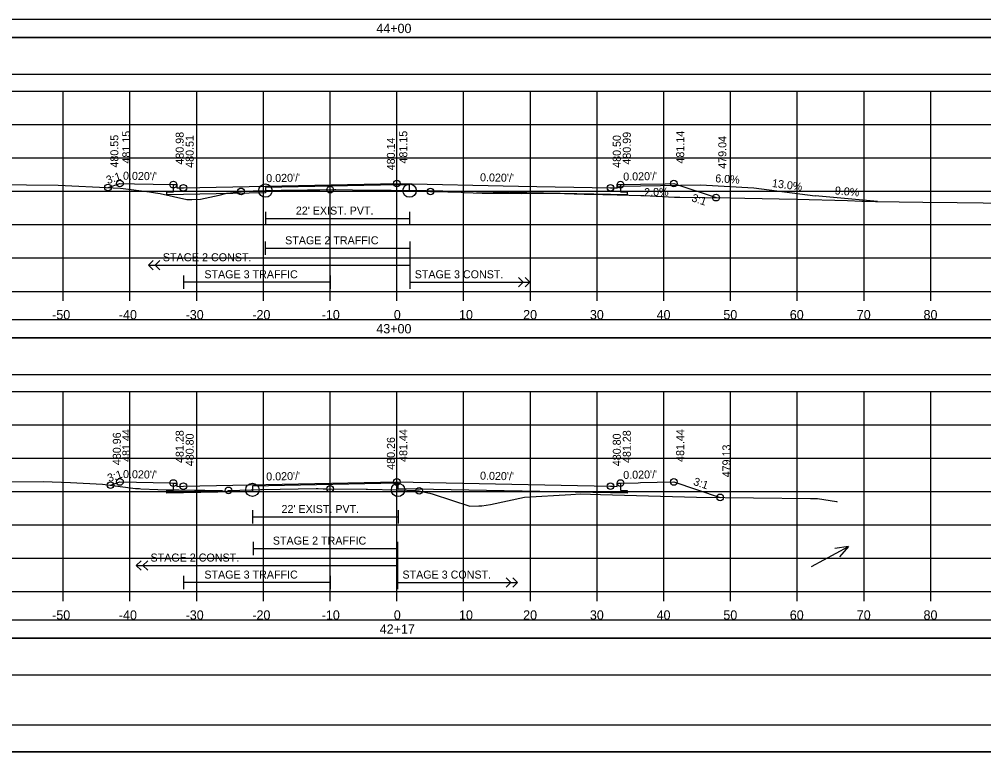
# Model space of a CAD drawing. Extents: x 1371057 to 1372761, y 380005 to 390517.
# Drawn here: x 1371504.3 to 1371648.8, y 381925.1 to 382034.9 of the extents above; entities that cross this region are included whole.
import ezdxf

# ---------------------------------------------------------------- set-up
doc = ezdxf.new("R2010")
doc.units = 0
for name, color, linetype in [('R_Alt Surface', 7, 'Continuous'), ('R_Axis', 7, 'Continuous'), ('R_Axis Annot', 7, 'Continuous'), ('R_Border', 7, 'Continuous'), ('R_Detour', 7, 'Continuous'), ('R_Dimension', 7, 'Continuous'), ('R_Drive', 7, 'Continuous'), ('R_Exist Surface', 7, 'Continuous'), ('R_Fin Surface', 7, 'Continuous'), ('R_Grid', 7, 'Continuous'), ('R_No Plot', 7, 'Continuous'), ('R_Striping', 7, 'Continuous'), ('R_Water', 7, 'Continuous'), ('R_Water Annot', 7, 'Continuous'), ('R_Xsect Elev', 7, 'Continuous'), ('R_Xsect Slope', 7, 'Continuous')]:
    doc.layers.add(name, color=color, linetype=linetype)

msp = doc.modelspace()

# ---------------------------------------------------------------- linework, layer by layer
at = {"layer": 'R_Alt Surface'}
for points in [[(1371594.37, 382010.09), (1371594.37, 382009.01), (1371595.37, 382008.99), (1371595.37, 382008.56), (1371592.87, 382008.61), (1371562.77, 382009.21), (1371562.77, 382010.04), (1371560.87, 382010.08), (1371541.17, 382009.68), (1371541.17, 382008.85), (1371528.87, 382008.61), (1371526.37, 382008.56), (1371526.37, 382008.99), (1371527.37, 382009.01), (1371527.37, 382010.09)], [(1371594.37, 382010.09), (1371594.37, 382009.01), (1371595.37, 382008.99), (1371595.37, 382008.56), (1371592.87, 382008.61), (1371562.77, 382009.21), (1371562.77, 382010.04), (1371560.87, 382010.08), (1371541.17, 382009.68), (1371541.17, 382008.85), (1371528.87, 382008.61), (1371526.37, 382008.56), (1371526.37, 382008.99), (1371527.37, 382009.01), (1371527.37, 382010.09)], [(1371541.17, 382006), (1371541.17, 382004)], [(1371562.77, 382006), (1371562.77, 382004)], [(1371541.17, 382005), (1371562.77, 382005)], [(1371594.37, 381965.38), (1371594.37, 381964.3), (1371595.37, 381964.28), (1371595.37, 381963.85), (1371592.87, 381963.9), (1371561.04, 381964.53), (1371561.04, 381965.36), (1371560.87, 381965.37), (1371539.21, 381964.93), (1371539.21, 381964.1), (1371528.87, 381963.9), (1371526.37, 381963.85), (1371526.37, 381964.28), (1371527.37, 381964.3), (1371527.37, 381965.38)], [(1371594.37, 381965.38), (1371594.37, 381964.3), (1371595.37, 381964.28), (1371595.37, 381963.85), (1371592.87, 381963.9), (1371561.04, 381964.53), (1371561.04, 381965.36), (1371560.87, 381965.37), (1371539.21, 381964.93), (1371539.21, 381964.1), (1371528.87, 381963.9), (1371526.37, 381963.85), (1371526.37, 381964.28), (1371527.37, 381964.3), (1371527.37, 381965.38)], [(1371539.21, 381961.29), (1371539.21, 381959.29)], [(1371561.04, 381961.29), (1371561.04, 381959.29)], [(1371539.21, 381960.29), (1371561.04, 381960.29)]]:
    msp.add_lwpolyline(points, dxfattribs=at)
at = {"layer": 'R_Axis'}
for p, q in [((1371410.87, 381994.1), (1371710.87, 381994.1)), ((1371510.87, 381992.7), (1371510.87, 381994.1)), ((1371520.87, 381992.7), (1371520.87, 381994.1)), ((1371530.87, 381992.7), (1371530.87, 381994.1)), ((1371540.87, 381992.7), (1371540.87, 381994.1)), ((1371550.87, 381992.7), (1371550.87, 381994.1)), ((1371560.87, 381992.7), (1371560.87, 381994.1)), ((1371570.87, 381992.7), (1371570.87, 381994.1)), ((1371580.87, 381992.7), (1371580.87, 381994.1)), ((1371590.87, 381992.7), (1371590.87, 381994.1)), ((1371600.87, 381992.7), (1371600.87, 381994.1)), ((1371610.87, 381992.7), (1371610.87, 381994.1)), ((1371620.87, 381992.7), (1371620.87, 381994.1)), ((1371630.87, 381992.7), (1371630.87, 381994.1)), ((1371640.87, 381992.7), (1371640.87, 381994.1)), ((1371410.87, 381949.1), (1371710.87, 381949.1)), ((1371510.87, 381947.7), (1371510.87, 381949.1)), ((1371520.87, 381947.7), (1371520.87, 381949.1)), ((1371530.87, 381947.7), (1371530.87, 381949.1)), ((1371540.87, 381947.7), (1371540.87, 381949.1)), ((1371550.87, 381947.7), (1371550.87, 381949.1)), ((1371560.87, 381947.7), (1371560.87, 381949.1)), ((1371570.87, 381947.7), (1371570.87, 381949.1)), ((1371580.87, 381947.7), (1371580.87, 381949.1)), ((1371590.87, 381947.7), (1371590.87, 381949.1)), ((1371600.87, 381947.7), (1371600.87, 381949.1)), ((1371610.87, 381947.7), (1371610.87, 381949.1)), ((1371620.87, 381947.7), (1371620.87, 381949.1)), ((1371630.87, 381947.7), (1371630.87, 381949.1)), ((1371640.87, 381947.7), (1371640.87, 381949.1))]:
    msp.add_line(p, q, dxfattribs=at)
at = {"layer": 'R_Border'}
msp.add_line((1371719.05, 381929.1), (1371402.87, 381929.1), dxfattribs=at)
at = {"layer": 'R_Detour'}
for points in [[(1371407.72, 382032.15), (1371714.03, 382032.15), (1371714.03, 382034.85), (1371407.72, 382034.85)], [(1371407.72, 381987.15), (1371714.03, 381987.15), (1371714.03, 381989.85), (1371407.72, 381989.85)], [(1371407.72, 381942.15), (1371714.03, 381942.15), (1371714.03, 381944.85), (1371407.72, 381944.85)]]:
    msp.add_lwpolyline(points, close=True, dxfattribs=at)
at = {"layer": 'R_Dimension'}
for points in [[(1371407.72, 382026.63), (1371714.03, 382026.63), (1371714.03, 382032.15), (1371407.72, 382032.15)], [(1371407.72, 381981.63), (1371714.03, 381981.63), (1371714.03, 381987.15), (1371407.72, 381987.15)], [(1371407.72, 381936.63), (1371714.03, 381936.63), (1371714.03, 381942.15), (1371407.72, 381942.15)]]:
    msp.add_lwpolyline(points, close=True, dxfattribs=at)
at = {"layer": 'R_Drive'}
for p, q in [((1371593.87, 382009.59), (1371594.37, 382009.84)), ((1371594.37, 382009.84), (1371606.37, 382010.08)), ((1371606.37, 382010.08), (1371614.35, 382009.6)), ((1371614.35, 382009.6), (1371623.57, 382008.4)), ((1371632.87, 382007.56), (1371623.57, 382008.4))]:
    msp.add_line(p, q, dxfattribs=at)
at = {"layer": 'R_Exist Surface'}
for points in [[(1371491.05, 382010.22), (1371510.1, 382010), (1371518.37, 382009.61), (1371519.46, 382009.57), (1371523.81, 382009), (1371524.72, 382008.87), (1371525.4, 382008.74), (1371529.4, 382007.87), (1371530.12, 382007.87), (1371531.42, 382007.9), (1371534.24, 382008.52), (1371535.37, 382008.8), (1371535.96, 382008.86), (1371537.51, 382009.08), (1371539.33, 382009.14), (1371541.17, 382009.19), (1371543.54, 382009.24), (1371547.45, 382009.31), (1371549.33, 382009.33), (1371551.58, 382009.35), (1371551.74, 382009.34), (1371551.74, 382009.34), (1371551.74, 382009.34), (1371551.74, 382009.34), (1371554.22, 382009.32), (1371560.01, 382009.26), (1371561.88, 382009.21), (1371562.77, 382009.19), (1371563.88, 382009.15), (1371565.9, 382009.06), (1371566.46, 382009.05), (1371570.52, 382008.94), (1371570.93, 382008.92), (1371573.65, 382008.82), (1371577.75, 382008.81), (1371579.5, 382008.78), (1371583.94, 382008.79), (1371584.51, 382008.79), (1371588.95, 382008.67), (1371589.53, 382008.65), (1371593.9, 382008.54), (1371597.44, 382008.45), (1371597.92, 382008.44), (1371602.46, 382008.23), (1371602.9, 382008.21), (1371603.26, 382008.21), (1371610.79, 382008.11), (1371613.02, 382008.06), (1371620.76, 382007.9), (1371628.38, 382007.73), (1371630.52, 382007.61), (1371630.85, 382007.61), (1371632.61, 382007.57), (1371639.68, 382007.46), (1371644.84, 382007.42), (1371648.73, 382007.36), (1371655.25, 382007.29)], [(1371500.09, 381965.58), (1371507.86, 381965.62), (1371511.96, 381965.47), (1371516.74, 381965.22), (1371521.69, 381964.58), (1371522.28, 381964.54), (1371522.29, 381964.54), (1371522.31, 381964.54), (1371522.5, 381964.52), (1371525.04, 381964.41), (1371527.21, 381964.35), (1371528.17, 381964.34), (1371530.53, 381964.32), (1371532.08, 381964.29), (1371533.23, 381964.28), (1371534.23, 381964.25), (1371534.65, 381964.24), (1371534.99, 381964.13), (1371535.37, 381964.17), (1371535.44, 381964.18), (1371535.63, 381964.28), (1371539.04, 381964.36), (1371539.21, 381964.36), (1371540.41, 381964.41), (1371540.67, 381964.41), (1371548.77, 381964.54), (1371549.09, 381964.54), (1371549.84, 381964.53), (1371549.86, 381964.53), (1371549.86, 381964.53), (1371550.24, 381964.53), (1371556.25, 381964.47), (1371556.45, 381964.46), (1371560.91, 381964.36), (1371561.04, 381964.35), (1371561.04, 381964.35), (1371563.62, 381964.25), (1371564.22, 381964.22), (1371565.5, 381963.92), (1371565.82, 381963.85), (1371566.29, 381963.71), (1371571.82, 381961.93), (1371573.14, 381961.94), (1371573.61, 381961.94), (1371574.91, 381962.18), (1371579.98, 381963.26), (1371586.92, 381963.67), (1371588.38, 381963.76), (1371591.36, 381963.68), (1371605.78, 381963.27), (1371622.83, 381963.08), (1371623.9, 381963.06), (1371626.75, 381962.6), (1371626.87, 381962.58)]]:
    msp.add_lwpolyline(points, dxfattribs=at)
at = {"layer": 'R_Fin Surface'}
for points in [[(1371517.58, 382009.65), (1371519.37, 382010.25), (1371521.53, 382010.2), (1371524.37, 382010.15), (1371527.37, 382010.09), (1371527.42, 382010.09), (1371527.87, 382010.09), (1371527.88, 382009.59), (1371528.87, 382009.61), (1371528.88, 382009.61), (1371560.87, 382010.25), (1371579.09, 382009.88), (1371592.87, 382009.61), (1371593.63, 382009.59), (1371593.87, 382009.59), (1371593.87, 382009.74), (1371593.87, 382010.09), (1371594.16, 382010.09), (1371594.37, 382010.09), (1371597.37, 382010.15), (1371601.06, 382010.22), (1371602.37, 382010.25), (1371608.69, 382008.14)], [(1371517.95, 381965.06), (1371519.37, 381965.54), (1371524.37, 381965.44), (1371526.72, 381965.39), (1371527.37, 381965.38), (1371527.51, 381965.38), (1371527.87, 381965.38), (1371527.87, 381965.07), (1371527.88, 381964.88), (1371528.87, 381964.9), (1371553.54, 381965.39), (1371560.87, 381965.54), (1371560.87, 381965.54), (1371592.87, 381964.9), (1371593.33, 381964.89), (1371593.87, 381964.88), (1371593.87, 381965.22), (1371593.87, 381965.38), (1371594.01, 381965.38), (1371594.37, 381965.38), (1371597.02, 381965.43), (1371597.37, 381965.44), (1371602.37, 381965.54), (1371609.3, 381963.23)]]:
    msp.add_lwpolyline(points, dxfattribs=at)
at = {"layer": 'R_Grid'}
for p, q in [((1371410.87, 382024.1), (1371710.87, 382024.1)), ((1371510.87, 381994.1), (1371510.87, 382024.1)), ((1371520.87, 381994.1), (1371520.87, 382024.1)), ((1371530.87, 381994.1), (1371530.87, 382024.1)), ((1371540.87, 381994.1), (1371540.87, 382024.1)), ((1371550.87, 381994.1), (1371550.87, 382024.1)), ((1371560.87, 381994.1), (1371560.87, 382024.1)), ((1371570.87, 381994.1), (1371570.87, 382024.1)), ((1371580.87, 381994.1), (1371580.87, 382024.1)), ((1371590.87, 381994.1), (1371590.87, 382024.1)), ((1371600.87, 381994.1), (1371600.87, 382024.1)), ((1371610.87, 381994.1), (1371610.87, 382024.1)), ((1371620.87, 381994.1), (1371620.87, 382024.1)), ((1371630.87, 381994.1), (1371630.87, 382024.1)), ((1371640.87, 381994.1), (1371640.87, 382024.1)), ((1371410.87, 382019.1), (1371710.87, 382019.1)), ((1371410.87, 382014.1), (1371710.87, 382014.1)), ((1371410.87, 382009.1), (1371710.87, 382009.1)), ((1371410.87, 382004.1), (1371710.87, 382004.1)), ((1371410.87, 381999.1), (1371710.87, 381999.1)), ((1371410.87, 381994.1), (1371710.87, 381994.1)), ((1371410.87, 381979.1), (1371710.87, 381979.1)), ((1371510.87, 381949.1), (1371510.87, 381979.1)), ((1371520.87, 381949.1), (1371520.87, 381979.1)), ((1371530.87, 381949.1), (1371530.87, 381979.1)), ((1371540.87, 381949.1), (1371540.87, 381979.1)), ((1371550.87, 381949.1), (1371550.87, 381979.1)), ((1371560.87, 381949.1), (1371560.87, 381979.1)), ((1371570.87, 381949.1), (1371570.87, 381979.1)), ((1371580.87, 381949.1), (1371580.87, 381979.1)), ((1371590.87, 381949.1), (1371590.87, 381979.1)), ((1371600.87, 381949.1), (1371600.87, 381979.1)), ((1371610.87, 381949.1), (1371610.87, 381979.1)), ((1371620.87, 381949.1), (1371620.87, 381979.1)), ((1371630.87, 381949.1), (1371630.87, 381979.1)), ((1371640.87, 381949.1), (1371640.87, 381979.1)), ((1371410.87, 381974.1), (1371710.87, 381974.1)), ((1371410.87, 381969.1), (1371710.87, 381969.1)), ((1371410.87, 381964.1), (1371710.87, 381964.1)), ((1371410.87, 381959.1), (1371710.87, 381959.1)), ((1371410.87, 381954.1), (1371710.87, 381954.1)), ((1371410.87, 381949.1), (1371710.87, 381949.1))]:
    msp.add_line(p, q, dxfattribs=at)
at = {"layer": 'R_No Plot'}
msp.add_line((1371390.47, 381925.12), (1371723.8, 381925.12), dxfattribs=at)
for points in [[(1371390.46, 382138.46), (1371723.8, 382138.46), (1371723.8, 381925.12), (1371390.46, 381925.12)], [(1371636.79, 382134.56), (1371656.41, 382134.56), (1371656.41, 382124.68), (1371672.52, 382124.68), (1371695.72, 382124.68), (1371695.84, 382096.52), (1371719.05, 382096.52), (1371719.05, 381929.1), (1371402.87, 381929.1), (1371402.87, 382134.56)]]:
    msp.add_lwpolyline(points, close=True, dxfattribs=at)
for centre, radius in [((1371517.58, 382009.65), 0.5), ((1371519.37, 382010.25), 0.5), ((1371527.37, 382010.09), 0.5), ((1371528.87, 382009.61), 0.5), ((1371537.51, 382009.08), 0.5), ((1371541.17, 382009.19), 1), ((1371550.87, 382009.34), 0.5), ((1371560.87, 382010.25), 0.5), ((1371562.77, 382009.19), 1), ((1371565.9, 382009.06), 0.5), ((1371592.87, 382009.61), 0.5), ((1371594.37, 382010.09), 0.5), ((1371602.37, 382010.25), 0.5), ((1371608.69, 382008.14), 0.5), ((1371517.95, 381965.06), 0.5), ((1371519.37, 381965.54), 0.5), ((1371527.37, 381965.38), 0.5), ((1371528.87, 381964.9), 0.5), ((1371535.63, 381964.28), 0.5), ((1371539.21, 381964.36), 1), ((1371550.87, 381964.52), 0.5), ((1371561.04, 381964.35), 1), ((1371560.87, 381965.54), 0.5), ((1371564.22, 381964.22), 0.5), ((1371592.87, 381964.9), 0.5), ((1371594.37, 381965.38), 0.5), ((1371602.37, 381965.54), 0.5), ((1371609.3, 381963.23), 0.5)]:
    msp.add_circle(centre, radius, dxfattribs=at)
at = {"layer": 'R_Striping'}
for p, q in [((1371541.15, 382001.55), (1371541.15, 381999.55)), ((1371562.79, 382001.55), (1371562.79, 381994.46)), ((1371541.15, 382000.55), (1371562.79, 382000.55)), ((1371523.67, 381998.01), (1371524.37, 381998.71)), ((1371523.67, 381998.01), (1371562.79, 381998.01)), ((1371524.37, 381997.3), (1371523.67, 381998.01)), ((1371524.67, 381998.01), (1371525.37, 381998.71)), ((1371525.37, 381997.3), (1371524.67, 381998.01)), ((1371528.87, 381996.46), (1371528.87, 381994.46)), ((1371550.87, 381995.46), (1371528.87, 381995.46)), ((1371550.87, 381996.46), (1371550.87, 381994.46)), ((1371562.79, 381995.46), (1371580.79, 381995.46)), ((1371562.82, 381995.46), (1371572.82, 381995.46)), ((1371579.79, 381995.46), (1371579.08, 381996.17)), ((1371579.08, 381994.76), (1371579.79, 381995.46)), ((1371580.79, 381995.46), (1371580.08, 381996.17)), ((1371580.08, 381994.76), (1371580.79, 381995.46)), ((1371539.31, 381956.55), (1371539.31, 381954.55)), ((1371560.94, 381956.55), (1371560.94, 381949.46)), ((1371539.31, 381955.55), (1371560.94, 381955.55)), ((1371521.82, 381953.01), (1371522.53, 381953.71)), ((1371522.82, 381953.01), (1371523.53, 381953.71)), ((1371521.82, 381953.01), (1371560.94, 381953.01)), ((1371522.53, 381952.3), (1371521.82, 381953.01)), ((1371523.53, 381952.3), (1371522.82, 381953.01)), ((1371528.87, 381951.46), (1371528.87, 381949.46)), ((1371550.87, 381950.46), (1371528.87, 381950.46)), ((1371550.87, 381951.46), (1371550.87, 381949.46)), ((1371560.94, 381950.46), (1371578.94, 381950.46)), ((1371560.98, 381950.46), (1371570.98, 381950.46)), ((1371577.94, 381950.46), (1371577.24, 381951.17)), ((1371577.24, 381949.76), (1371577.94, 381950.46)), ((1371578.94, 381950.46), (1371578.24, 381951.17)), ((1371578.24, 381949.76), (1371578.94, 381950.46))]:
    msp.add_line(p, q, dxfattribs=at)
at = {"layer": 'R_Water Annot'}
for p, q in [((1371623.02, 381952.87), (1371628.54, 381955.87)), ((1371628.54, 381955.87), (1371626.52, 381955.56)), ((1371628.54, 381955.87), (1371627.19, 381954.34))]:
    msp.add_line(p, q, dxfattribs=at)
at = {"layer": 'R_Xsect Elev'}
for p, q in [((1371560.87, 382009.24), (1371560.87, 382019.24)), ((1371560.87, 381964.36), (1371560.87, 381974.36))]:
    msp.add_line(p, q, dxfattribs=at)

# ---------------------------------------------------------------- texts
at = {"layer": 'R_Axis Annot'}
for s, p in [('44+00', (1371557.79, 382032.8)), ('-50', (1371509.21, 381989.9)), ('-40', (1371519.21, 381989.9)), ('-30', (1371529.21, 381989.9)), ('-20', (1371539.21, 381989.9)), ('-10', (1371549.61, 381989.9)), ('0', (1371560.41, 381989.9)), ('10', (1371570.18, 381989.9)), ('20', (1371579.79, 381989.9)), ('30', (1371589.79, 381989.9)), ('40', (1371599.79, 381989.9)), ('50', (1371609.79, 381989.9)), ('60', (1371619.75, 381989.9)), ('70', (1371629.79, 381989.9)), ('80', (1371639.79, 381989.9)), ('43+00', (1371557.79, 381987.8)), ('-50', (1371509.21, 381944.9)), ('-40', (1371519.21, 381944.9)), ('-30', (1371529.21, 381944.9)), ('-20', (1371539.21, 381944.9)), ('-10', (1371549.61, 381944.9)), ('0', (1371560.41, 381944.9)), ('10', (1371570.18, 381944.9)), ('20', (1371579.79, 381944.9)), ('30', (1371589.79, 381944.9)), ('40', (1371599.79, 381944.9)), ('50', (1371609.79, 381944.9)), ('60', (1371619.75, 381944.9)), ('70', (1371629.79, 381944.9)), ('80', (1371639.79, 381944.9)), ('42+17', (1371558.3, 381942.8))]:
    msp.add_text(s, height=1.4, dxfattribs=at).set_placement(p)
at = {"layer": 'R_Striping'}
for s, p in [('STAGE 2 TRAFFIC', (1371544.12, 382001.15)), ('STAGE 2 CONST.', (1371525.79, 381998.61)), ('STAGE 3 TRAFFIC', (1371532.02, 381996.06)), ('STAGE 3 CONST.', (1371563.54, 381996.06)), ('STAGE 2 TRAFFIC', (1371542.28, 381956.15)), ('STAGE 2 CONST.', (1371523.95, 381953.61)), ('STAGE 3 TRAFFIC', (1371532.02, 381951.06)), ('STAGE 3 CONST.', (1371561.7, 381951.06))]:
    msp.add_text(s, height=1.2, dxfattribs=at).set_placement(p)
at = {"layer": 'R_Water'}
for p in [(1371545.73, 382005.6), (1371543.58, 381960.89)]:
    msp.add_text("22' EXIST. PVT.", height=1.2, dxfattribs=at).set_placement(p)
at = {"layer": 'R_Xsect Elev'}
for s, rotation, p in [('480.55', 90, (1371519.13, 382012.65)), ('481.15', 90, (1371520.92, 382013.25)), ('480.98', 90, (1371528.92, 382013.09)), ('480.51', 90, (1371530.42, 382012.61)), ('480.14', 90, (1371560.57, 382012.24)), ('481.15', 90, (1371562.42, 382013.25)), ('480.50', 90, (1371594.42, 382012.61)), ('480.99', 90, (1371595.92, 382013.09)), ('481.14', 90, (1371603.92, 382013.25)), ('479.04', 90, (1371610.24, 382012.47)), ('6.0%', 356.5664, (1371608.55, 382010.45)), ('2.0%', 1.1458, (1371597.94, 382008.36)), ('13.0%', 352.5931, (1371617.03, 382009.75)), ('9.0%', 354.8572, (1371626.46, 382008.64)), ('481.44', 90, (1371520.92, 381968.54)), ('481.44', 90, (1371562.42, 381968.54)), ('481.44', 90, (1371603.92, 381968.54)), ('480.96', 90, (1371519.5, 381968.06)), ('481.28', 90, (1371528.92, 381968.38)), ('480.80', 90, (1371530.42, 381967.9)), ('480.26', 90, (1371560.57, 381967.36)), ('480.80', 90, (1371594.42, 381967.9)), ('481.28', 90, (1371595.92, 381968.38)), ('479.13', 90, (1371610.85, 381966.23))]:
    msp.add_text(s, height=1.2, rotation=rotation, dxfattribs=at).set_placement(p)
at = {"layer": 'R_Xsect Slope'}
for s, rotation, p in [('3:1', 18.4331, (1371517.53, 382010.16)), ("0.020'/'", 358.8542, (1371519.82, 382010.84)), ("0.020'/'", 1.1457, (1371541.3, 382010.45)), ("0.020'/'", 358.8542, (1371573.32, 382010.6)), ("0.020'/'", 1.1458, (1371594.8, 382010.69)), ('3:1', 341.5697, (1371604.93, 382007.63)), ('3:1', 18.4736, (1371517.72, 381965.51)), ("0.020'/'", 358.8543, (1371519.82, 381966.13)), ("0.020'/'", 1.1458, (1371541.3, 381965.75)), ("0.020'/'", 358.8543, (1371573.32, 381965.89)), ("0.020'/'", 1.1458, (1371594.8, 381965.99)), ('3:1', 341.5654, (1371605.2, 381965.12))]:
    msp.add_text(s, height=1.2, rotation=rotation, dxfattribs=at).set_placement(p)

doc.saveas('drawing.dxf')
